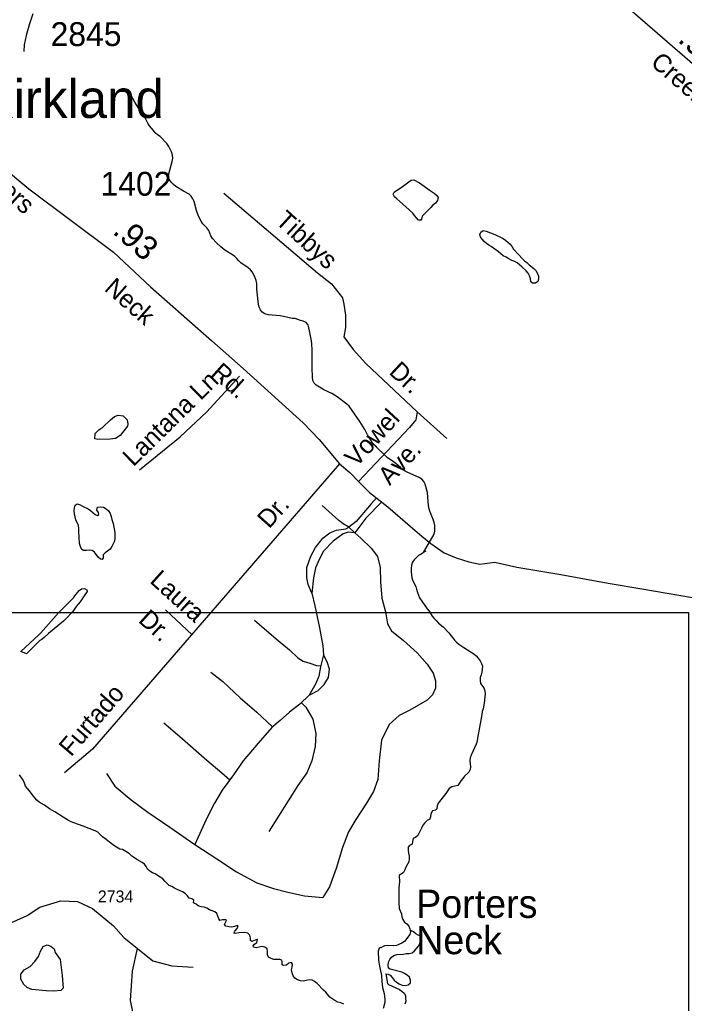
# Model space of a CAD drawing. Extents: x 2290055 to 2389491, y 66597 to 237875.
# Drawn here: x 2366138 to 2369623, y 197876 to 203030 of the extents above; entities that cross this region are included whole.
import ezdxf

# ---------------------------------------------------------------- set-up
doc = ezdxf.new("R2010")
doc.units = 0
for name, color, linetype in [('Exist Civil Demographics Community Label', 7, 'Continuous'), ('Exist Hydrographic Creek Single Shore', 7, 'Continuous'), ('Exist Hydrographic Misc Water Feature Label', 7, 'Continuous'), ('Exist Hydrographic Pond Under 1500 Sq Ft', 7, 'Continuous'), ('Exist Hydrographic River Shore', 7, 'Continuous'), ('Exist Road Non-System Type 51', 7, 'Continuous'), ('Exist Road Non-System Type 51 Label', 7, 'Continuous'), ('Exist Road Secondary Mileage Hundredths English Label', 7, 'Continuous'), ('Exist Road Secondary Type 51 Attributed', 7, 'Continuous'), ('Exist Road Secondary Type 51 Label', 7, 'Continuous'), ('Exist Road Secondary Type 51 Number Label', 7, 'Continuous'), ('Map Preparation Inset Cut Line', 7, 'Continuous')]:
    doc.layers.add(name, color=color, linetype=linetype)

msp = doc.modelspace()

# ---------------------------------------------------------------- linework, layer by layer
at = {"layer": 'Exist Hydrographic Creek Single Shore'}
for points in [[(2368011.5, 200790.7), (2367998.7, 200801.3), (2367988, 200813.4), (2367978.5, 200826.1), (2367962, 200854.2), (2367947.2, 200883.5), (2367938.7, 200896), (2367922, 200924.6), (2367865.2, 201005.7), (2367853.5, 201016.3), (2367803, 201053.1), (2367775.5, 201071.1), (2367733.2, 201090.8), (2367719.5, 201098.6), (2367693.2, 201115.3), (2367682, 201126), (2367675.7, 201140.1), (2367674, 201156.9), (2367672.2, 201206.1), (2367671.2, 201300.2), (2367669.7, 201331.7), (2367668, 201347.8), (2367665, 201364.2), (2367657.5, 201399.3), (2367655, 201414.9), (2367650.7, 201431.2), (2367640, 201442.7), (2367625.2, 201449.7), (2367610.5, 201453.7), (2367596.7, 201459.6), (2367582, 201463.9), (2367566.2, 201464.7), (2367520.5, 201475.1), (2367503.5, 201478), (2367440.2, 201484.4), (2367424, 201488.6), (2367410, 201497.3), (2367400, 201509.6), (2367394.5, 201524.1), (2367390.2, 201539.4), (2367382.2, 201618.2), (2367381, 201648.4), (2367378.2, 201663.6), (2367372, 201678.3), (2367358, 201707), (2367348.7, 201719.7), (2367336.7, 201729.8), (2367323.5, 201738.9), (2367309.5, 201746.7), (2367297.2, 201756.3), (2367286.7, 201766.9), (2367277.2, 201778.8), (2367266, 201788.8), (2367254, 201798.4), (2367213.2, 201823.3), (2367193, 201839.5), (2367170.5, 201861.3), (2367149, 201884.1), (2367140.5, 201897.2), (2367129, 201925.8), (2367119.7, 201939), (2367097.7, 201960.7), (2367089.2, 201973.6), (2367075, 202000.7), (2367064.5, 202031), (2367052.5, 202076.7), (2367046.2, 202091.3), (2367037.7, 202104.7), (2367026, 202115.9), (2366997.5, 202132), (2366956.2, 202156.9), (2366944, 202167), (2366932.7, 202178.3), (2366923.2, 202190.2), (2366918.5, 202205.8), (2366919.7, 202222.8), (2366937.7, 202287.6), (2366940.5, 202303.9), (2366939.2, 202320.7), (2366933.5, 202338), (2366927.5, 202352.2), (2366920, 202366), (2366908.7, 202380.8), (2366873.7, 202417.5), (2366860.7, 202427.1), (2366849, 202437.2), (2366839, 202448.7), (2366818.5, 202474.8), (2366809.2, 202488.4), (2366795.2, 202516.4), (2366786, 202530.2), (2366776.2, 202542.4), (2366742.5, 202597.6), (2366719.7, 202639.7), (2366710.7, 202651.7), (2366706.2, 202663.7)], [(2368256.2, 200237.7), (2368312, 200333.7), (2368315, 200349.4), (2368315.2, 200364.9), (2368314, 200380.6), (2368310.5, 200395.8), (2368306, 200410.5), (2368288.5, 200455.7), (2368284.2, 200471.5), (2368281, 200487.3), (2368280.5, 200503.8), (2368276.2, 200552), (2368265, 200597.2), (2368257.5, 200610.4), (2368246, 200622.2), (2368233.5, 200630.8), (2368173.5, 200657.3), (2368159.5, 200664.6), (2368145.7, 200673.5), (2368134, 200683.1), (2368110.5, 200704.7), (2368085.7, 200722.6), (2368072, 200730.4), (2368064.5, 200736.2), (2367998.7, 200801.3)], [(2368267.5, 200246.1), (2368256.2, 200237.7), (2368242.5, 200230.3), (2368230, 200222.3), (2368218.2, 200212.2), (2368206.7, 200200.3), (2368198.5, 200187.3), (2368192.7, 200171.2), (2368191, 200154.3), (2368191.2, 200137.5), (2368192, 200121), (2368194.7, 200106.3), (2368200, 200090.4), (2368214.5, 200060.4), (2368219.5, 200045.8), (2368224, 200029.3), (2368235, 200000), (2368275, 199943.5), (2368284.7, 199931.3), (2368301, 199904), (2368310.7, 199892.5), (2368322.5, 199881.4), (2368333.5, 199868.6), (2368358.2, 199848.4), (2368390.5, 199815.9), (2368399.5, 199803.1), (2368410, 199791.8), (2368418, 199778.6), (2368429.2, 199768.6), (2368440.7, 199757.2), (2368466.5, 199739.9), (2368506.2, 199716.5), (2368519, 199707.8), (2368532, 199696.6), (2368542.7, 199684.2), (2368552.5, 199671.4), (2368560.2, 199657.3), (2368564.5, 199642.3), (2368560.7, 199612.1), (2368557.7, 199597.2), (2368552.5, 199582.8), (2368552, 199567.3), (2368554.2, 199551.8), (2368572, 199528.6), (2368576.5, 199513.2), (2368579.5, 199497.4), (2368573.5, 199449.6), (2368568.2, 199418.8), (2368563.5, 199404.5), (2368560.5, 199389.5), (2368556.5, 199359), (2368537.7, 199265.9), (2368536, 199249.3), (2368532, 199234.1), (2368505, 199177), (2368499.5, 199161.7), (2368498.2, 199146.3), (2368500.2, 199131.5), (2368501.2, 199116), (2368500.5, 199100.7), (2368493.5, 199086.5), (2368469.7, 199066.7), (2368461.7, 199053.2), (2368451, 199041.6), (2368442.7, 199027.2), (2368434.7, 199017), (2368419, 199014), (2368403.7, 199009.9), (2368390.2, 199000.9), (2368373, 198974.7), (2368332.7, 198925.3), (2368327, 198910.9), (2368325, 198895.2), (2368317.5, 198887.8), (2368302.5, 198884.1), (2368293, 198868.7), (2368292.2, 198853.5), (2368288, 198841.4), (2368274.5, 198833.3), (2368262.2, 198822.5), (2368252, 198810.4), (2368246.2, 198796.9), (2368226.2, 198755.5), (2368214, 198745.5), (2368201.2, 198739.1), (2368197.2, 198724.5), (2368195.2, 198710.2), (2368181.7, 198702.6), (2368175, 198693.4), (2368175, 198677.8), (2368176.5, 198662.2), (2368179.5, 198647.2), (2368180, 198632.1), (2368178, 198617.1), (2368163.5, 198589.5), (2368158, 198575.3), (2368150.5, 198561.2), (2368128.5, 198545), (2368129, 198513.3), (2368126.5, 198480.9)], [(2366936.5, 198487.3), (2366922, 198493.6), (2366910.5, 198503.9), (2366899.5, 198516.2), (2366887.7, 198527.6), (2366874.5, 198537.5), (2366860.5, 198545.2), (2366847.7, 198554), (2366833.5, 198560.1), (2366820.7, 198568.7), (2366808.5, 198579.3), (2366801.5, 198593), (2366792.5, 198605.7), (2366779.7, 198613.8), (2366752.7, 198629.3), (2366739.5, 198637.9), (2366726.2, 198646.7), (2366715, 198657), (2366702.7, 198665.8), (2366677.2, 198682), (2366662.5, 198683.9), (2366637, 198699.7), (2366624, 198708.1), (2366585.2, 198739.8), (2366572.7, 198749), (2366547.2, 198772.4), (2366534, 198780.5), (2366470, 198804.8), (2366421.7, 198821.2), (2366407.2, 198827), (2366393.7, 198834.2), (2366365.5, 198851.3), (2366322.5, 198879), (2366294.5, 198895.6), (2366268.2, 198913.8), (2366240.7, 198930.6), (2366227.5, 198940.8), (2366217, 198952.6), (2366197.7, 198976.9), (2366189.2, 198989.8), (2366168.7, 199014.3), (2366162.5, 199030.3), (2366155.5, 199045.3), (2366136.2, 199072.9)], [(2367837.5, 197871.2), (2367821.2, 197877.9), (2367805.7, 197882.9), (2367791.2, 197891.1), (2367764.7, 197908), (2367743.5, 197935), (2367731.5, 197945.3), (2367697, 197980.3), (2367684.5, 197990.6), (2367671.5, 197998.2), (2367656.2, 197999.5), (2367640.5, 197994.8), (2367625.5, 197992.9), (2367610, 197994.3), (2367594.5, 197999.5), (2367581, 198007), (2367572.5, 198020.5), (2367567, 198035.7), (2367564, 198051.2), (2367567.2, 198065.8), (2367568.5, 198081.5), (2367562.5, 198089.1), (2367549, 198086.1), (2367537.2, 198076.6), (2367521, 198074.8), (2367514, 198078.4), (2367514.2, 198095.1), (2367511.7, 198102.4), (2367501.2, 198105.5), (2367470.2, 198104.9), (2367456, 198110.7), (2367443.2, 198118.5), (2367437.7, 198130.8), (2367438, 198146.9), (2367436.2, 198161.4), (2367424.2, 198170.8), (2367409, 198172.9), (2367378.2, 198167.5), (2367363.5, 198170), (2367361.5, 198177.5), (2367368.5, 198185.8), (2367380.7, 198195.2), (2367385.2, 198209.7), (2367382.2, 198211.3), (2367355.5, 198200.8), (2367348.7, 198204.4), (2367348, 198219.4), (2367344, 198234), (2367334, 198244.2), (2367318.7, 198247.4), (2367287.2, 198245.6), (2367271.7, 198242.5), (2367261.5, 198244.3), (2367266, 198254.5), (2367276.7, 198265.6), (2367283.2, 198277.8), (2367280, 198283.5), (2367264.7, 198278.6), (2367249.5, 198275.5), (2367234.2, 198277), (2367219.5, 198280.9), (2367211.5, 198288.3), (2367223, 198310.3), (2367217.7, 198313.5), (2367202, 198313), (2367186.7, 198310.6), (2367182, 198318.2), (2367177, 198333), (2367171, 198347), (2367162, 198355), (2367147, 198359.9), (2367132.5, 198365.7), (2367119, 198373.8), (2367104.7, 198379.4), (2367089.7, 198381.8), (2367074.7, 198386.4), (2367062.5, 198395.4), (2367049.5, 198403.1), (2367050.7, 198417.3), (2367041, 198423), (2367027, 198427.4), (2367017.2, 198439.5), (2367005.2, 198451.3), (2366991.7, 198460.1), (2366963, 198472), (2366949.2, 198478.8), (2366936.5, 198487.3)], [(2368126.5, 198480.9), (2368125.2, 198435.4), (2368125.7, 198404.1), (2368128, 198373.7), (2368139.5, 198344.5), (2368142.2, 198328.8), (2368147.2, 198314.5), (2368155.2, 198301.9), (2368168, 198291.8), (2368178.7, 198280.4), (2368184.5, 198265.9), (2368185.5, 198259.1)]]:
    msp.add_lwpolyline(points, dxfattribs=at)
at = {"layer": 'Exist Hydrographic Pond Under 1500 Sq Ft'}
for points in [[(2368240.7, 201979.9), (2368228.5, 201980), (2368209, 202004.4), (2368198.7, 202015.6), (2368163, 202048.9), (2368115, 202090.7), (2368104, 202102.2), (2368097.2, 202115.3), (2368101.2, 202125.7), (2368113, 202135.7), (2368137.5, 202150.2), (2368163.7, 202170.4), (2368177.7, 202179.7), (2368190.2, 202189.1), (2368205.5, 202190.6), (2368233.7, 202175.9), (2368259, 202158.3), (2368285.2, 202138.6), (2368310.5, 202121.2), (2368323, 202110.7), (2368331.7, 202097.6), (2368328, 202082.2), (2368317.7, 202068.9), (2368304.7, 202058.1), (2368293.2, 202046.9), (2368259.5, 202011.4), (2368247.7, 202000.5), (2368244.5, 201985.7), (2368240.7, 201979.9)], [(2368843.2, 201650), (2368827.7, 201650.3), (2368819, 201657.4), (2368816, 201672.9), (2368810.7, 201687.3), (2368804.2, 201701.2), (2368793.7, 201713.9), (2368770.5, 201736), (2368746.5, 201755.4), (2368733.5, 201762.5), (2368718.2, 201768.9), (2368703.5, 201777.7), (2368688, 201785.2), (2368673.5, 201793.3), (2368649.2, 201814.6), (2368611, 201841.2), (2368597.2, 201849), (2368585, 201858), (2368573.2, 201868.5), (2368562.2, 201879.4), (2368553.7, 201892.5), (2368550.2, 201905.1), (2368556, 201917.3), (2368568, 201925.7), (2368584.2, 201921.7), (2368630, 201904.4), (2368673, 201884), (2368686.2, 201874.8), (2368697.7, 201865.1), (2368709.5, 201853.2), (2368720, 201840.6), (2368727.7, 201827.4), (2368753.2, 201799.9), (2368774.5, 201776.8), (2368785.5, 201766.4), (2368797.5, 201757.4), (2368809.2, 201746.4), (2368834, 201726.8), (2368845.2, 201715.1), (2368853.5, 201701), (2368858.5, 201685.6), (2368859, 201670), (2368855.7, 201658.4), (2368843.2, 201650)], [(2366546.9, 200830.1), (2366531.4, 200833.2), (2366533.6, 200861.4), (2366552.6, 200881.6), (2366573.6, 200894.3), (2366614.1, 200933.5), (2366634.6, 200951.4), (2366653.9, 200957.1), (2366680.4, 200954.7), (2366701.1, 200933), (2366704.6, 200910.6), (2366703.1, 200899.4), (2366665.6, 200851.7), (2366641.1, 200836.3), (2366612.1, 200832.5), (2366546.9, 200830.1)], [(2366570, 200202.2), (2366562, 200202.7), (2366550, 200213.4), (2366530.2, 200239.5), (2366518.5, 200249.5), (2366504.2, 200250.1), (2366488.2, 200248.2), (2366472, 200248.6), (2366463, 200254.3), (2366456.5, 200269.7), (2366452, 200285.8), (2366448.2, 200348.8), (2366448.7, 200363.8), (2366445.5, 200380), (2366433, 200408.9), (2366428, 200424.7), (2366424.7, 200441), (2366423, 200457.1), (2366425.2, 200472.5), (2366429.2, 200487.1), (2366440.2, 200494.1), (2366454.7, 200488.9), (2366468, 200480.3), (2366497, 200467.3), (2366509.5, 200458.8), (2366533, 200437.4), (2366545.5, 200432.2), (2366552.5, 200437.1), (2366550.5, 200447.5), (2366542.7, 200460.7), (2366546.2, 200475.8), (2366561, 200478.4), (2366577.7, 200475.5), (2366592, 200467.3), (2366603, 200455.8), (2366612, 200442.5), (2366617.2, 200426.6), (2366621, 200411.1), (2366627.5, 200389.5), (2366636.7, 200343.9), (2366637.2, 200312.8), (2366634.5, 200297.7), (2366620.7, 200269.2), (2366611.7, 200256.5), (2366599.2, 200245.5), (2366586.5, 200236.5), (2366576, 200226.2), (2366575.5, 200211.2), (2366570, 200202.2)], [(2366243.3, 199776.8), (2366173.8, 199707.8), (2366144.7, 199720.2), (2366238.1, 199806.8), (2366248.3, 199818), (2366341.9, 199921.7), (2366408.8, 199989.6), (2366420.3, 200001.4), (2366426.8, 200011.1), (2366450.1, 200038.6), (2366461.8, 200048.7), (2366477.1, 200049.6), (2366489.3, 200041.9), (2366491.8, 200033.1), (2366476.8, 200011.1), (2366455.3, 199980.5), (2366434.8, 199956.2), (2366415.8, 199930), (2366379.3, 199891.4), (2366367.3, 199879.3), (2366289.6, 199814), (2366266.3, 199792.4), (2366254.3, 199782.6), (2366243.3, 199776.8)], [(2366317, 197940.2), (2366276, 197940.9), (2366201, 197948.9), (2366177.2, 197958.3), (2366159.5, 197974.9), (2366144.5, 198002.8), (2366144.5, 198029.1), (2366161.5, 198051.5), (2366192.5, 198069.5), (2366218.2, 198095.9), (2366236.2, 198121.1), (2366247.7, 198148.8), (2366261.2, 198173.4), (2366282, 198182.1), (2366301.5, 198176), (2366318, 198160.7), (2366324.7, 198141.5), (2366350.7, 198105.4), (2366361.5, 198021.7), (2366366.5, 197954.8), (2366353, 197943.8), (2366317, 197940.2)], [(2366317, 197940.2), (2366276, 197940.9), (2366201, 197948.9), (2366177.2, 197958.3), (2366159.5, 197974.9), (2366144.5, 198002.8), (2366144.5, 198029.1), (2366161.5, 198051.5), (2366192.5, 198069.5), (2366218.2, 198095.9), (2366236.2, 198121.1), (2366247.7, 198148.8), (2366261.2, 198173.4), (2366282, 198182.1), (2366301.5, 198176), (2366318, 198160.7), (2366324.7, 198141.5), (2366350.7, 198105.4), (2366361.5, 198021.7), (2366366.5, 197954.8), (2366353, 197943.8), (2366317, 197940.2)], [(2366317, 197940.2), (2366276, 197940.9), (2366201, 197948.9), (2366177.2, 197958.3), (2366159.5, 197974.9), (2366144.5, 198002.8), (2366144.5, 198029.1), (2366161.5, 198051.5), (2366192.5, 198069.5), (2366218.2, 198095.9), (2366236.2, 198121.1), (2366247.7, 198148.8), (2366261.2, 198173.4), (2366282, 198182.1), (2366301.5, 198176), (2366318, 198160.7), (2366324.7, 198141.5), (2366350.7, 198105.4), (2366361.5, 198021.7), (2366366.5, 197954.8), (2366353, 197943.8), (2366317, 197940.2)]]:
    msp.add_lwpolyline(points, dxfattribs=at)
at = {"layer": 'Exist Hydrographic River Shore'}
for points in [[(2368185.5, 198259.1), (2368187, 198250.5), (2368184.5, 198236.7), (2368155.2, 198199.7), (2368142.5, 198190.7), (2368113.5, 198178.6), (2368098.5, 198177), (2368067, 198178.7), (2368051, 198177.3), (2368036.7, 198170.3), (2368034, 198167.2)], [(2368057.7, 198029.7), (2368069.5, 198028.1), (2368081, 198023.4), (2368091, 198010.5), (2368102.2, 197997.9), (2368114.5, 197986.7), (2368128.2, 197977.5), (2368143.2, 197971.3), (2368159, 197970), (2368175.2, 197972.6), (2368187, 197984), (2368188, 197997.4), (2368181.7, 198012.5), (2368170.5, 198023), (2368156.5, 198031.6), (2368142.2, 198038.4), (2368080, 198055.6), (2368071.7, 198061), (2368070.7, 198076.2), (2368072.5, 198092), (2368078.5, 198106.3), (2368088, 198118.1), (2368100.2, 198127), (2368115.5, 198132.4), (2368148, 198134.1), (2368164.7, 198136.9), (2368180, 198137.8), (2368195.2, 198141.1), (2368208.2, 198150.6), (2368219.2, 198162.8), (2368228.5, 198175.1), (2368235.7, 198189.7), (2368241.5, 198204.7), (2368244.2, 198219.8), (2368242, 198227.4), (2368228, 198233.5), (2368214.7, 198240.8), (2368203.7, 198251.2), (2368185.5, 198259.1)], [(2368034, 198167.2), (2368030.7, 198168.1), (2368023, 198164.5), (2368018.5, 198148.7), (2368020, 198102), (2368025, 198070.1), (2368029, 198054.2), (2368034.7, 198022.6), (2368036.2, 197990.6), (2368041.2, 197959.4), (2368048.5, 197927.3), (2368052, 197896.1), (2368052.2, 197880.9), (2368044.5, 197848.4)], [(2368057.7, 198029.7), (2368066.2, 197980.1), (2368071, 197974.1), (2368129, 197948.1), (2368142, 197939.8), (2368154.5, 197928.8), (2368161, 197916.9), (2368161.7, 197901.7), (2368162, 197886.5), (2368157, 197872.2)]]:
    msp.add_lwpolyline(points, dxfattribs=at)
at = {"layer": 'Exist Road Non-System Type 51'}
msp.add_line((2367864.7, 200370.4), (2367895.3, 200342.2), dxfattribs=at)
for points in [[(2367208.6, 202120.3), (2367699.2, 201703), (2367772.8, 201645.7), (2367830.1, 201572.1), (2367838.2, 201539.3), (2367846.4, 201482), (2367846.4, 201416.6), (2367838.2, 201367.5), (2367887.3, 201302), (2367952.7, 201228.4), (2368222.6, 200974.7), (2368377.9, 200835.6)], [(2367118.6, 200974.7), (2367290.4, 201162.9)], [(2366767, 200672), (2366979.6, 200843.8), (2367118.6, 200974.7)], [(2368222.6, 200974.7), (2368214.4, 200933.8), (2368181.7, 200892.9), (2367915.2, 200610)], [(2367815.5, 200703.3), (2366520.3, 199208.1), (2366372.4, 199083.8)], [(2368008.6, 200524.7), (2367981.5, 200493.2), (2367902.6, 200400.5), (2367864.7, 200370.4)], [(2368036.1, 200503.4), (2367953.1, 200417.8), (2367895.3, 200342.2)], [(2367864.7, 200370.4), (2367834.8, 200388.7), (2367810.6, 200405.3), (2367724.7, 200484.9)], [(2367670.5, 200026), (2367651.1, 200070), (2367644, 200105.9), (2367644, 200159), (2367664, 200219.9), (2367689.3, 200263.7), (2367727.5, 200313.5), (2367765, 200340.7), (2367798.7, 200354.9), (2367847.9, 200362.7), (2367864.7, 200370.4)], [(2367895.3, 200342.2), (2367859.7, 200344.3), (2367834.1, 200336.7), (2367781.8, 200297.9), (2367731.4, 200246.1), (2367708.1, 200202.1), (2367689.9, 200158.1), (2367678.3, 200105), (2367670.5, 200026), (2367684.8, 199958.6), (2367709.6, 199843.2), (2367728.3, 199749.5), (2367731.5, 199702.6), (2367715.8, 199640), (2367706.5, 199590), (2367690.8, 199552.5), (2367656.5, 199489.9), (2367606.5, 199443), (2367553.3, 199402.4), (2367503.3, 199358.6), (2367459.6, 199321.1), (2367387.7, 199239.8), (2367309.6, 199146), (2367259.6, 199074.1), (2367200.2, 198992.8), (2367159.6, 198924), (2367115.8, 198839.6), (2367056.4, 198708.3)], [(2367895.3, 200342.2), (2367926.3, 200313.8), (2367981.2, 200261.7), (2368013.6, 200217.6), (2368028.4, 200159), (2368030.4, 200084.2), (2368037.7, 199999.6), (2368056.5, 199927.7), (2368065.9, 199865.1), (2368087.7, 199827.6), (2368150.2, 199777.6), (2368222.1, 199711.9), (2368275.2, 199652.5), (2368306.5, 199605.6), (2368319, 199565), (2368319, 199527.5), (2368303.4, 199493.1), (2368275.2, 199464.9), (2368184.6, 199411.8), (2368128.4, 199383.6), (2368075.2, 199336.7), (2368034.6, 199255.5), (2368022.1, 199146), (2368015.9, 199049.1), (2367994, 198986.6), (2367956.5, 198924), (2367900.2, 198839.6), (2367862.7, 198774), (2367831.5, 198692.7), (2367797.1, 198583.2), (2367762.7, 198486.3), (2367728.3, 198430)], [(2366903.3, 199938.3), (2367041.9, 199807.7)], [(2367368.9, 199883.9), (2367434.6, 199827.6), (2367493.9, 199777.6), (2367553.3, 199727.6), (2367597.1, 199686.9), (2367625.2, 199668.2), (2367659.6, 199658.8), (2367694, 199646.3), (2367716.9, 199644.4)], [(2367656.5, 199489.9), (2367703.3, 199515), (2367734.6, 199546.2), (2367756.5, 199583.7), (2367762.7, 199627.5), (2367750.2, 199665), (2367731.5, 199702.6)], [(2367140.8, 199611.9), (2367203.3, 199561.9), (2367293.9, 199477.4), (2367381.4, 199402.4), (2367463.9, 199324.8)], [(2367615.4, 199451.4), (2367637.7, 199427.4), (2367675.2, 199364.9), (2367690.8, 199289.8), (2367687.7, 199221.1), (2367669, 199146), (2367644, 199083.5), (2367597.1, 199017.8), (2367443.9, 198777.1)], [(2366894.2, 199346.2), (2366977.3, 199274.2), (2367119.8, 199149.6), (2367198.7, 199083.1), (2367240.4, 199047.8)], [(2366593.9, 199080.4), (2366637.7, 199014.7), (2366722, 198942.8), (2366809.5, 198877.1), (2366925.2, 198799), (2367056.4, 198708.3)], [(2367056.4, 198708.3), (2367172.1, 198633.3), (2367275.2, 198564.5), (2367381.4, 198508.2), (2367468.9, 198476.9), (2367544, 198458.2), (2367631.5, 198439.4), (2367728.3, 198430)], [(2366683.7, 198220.7), (2366835.8, 198097.9), (2366934.9, 198072.5), (2367047.9, 198065.6)], [(2366754.8, 198163.2), (2366728.2, 198044.9), (2366716.6, 197890.4), (2366755.3, 197706.5), (2366857, 197536.2), (2366982.2, 197396.2)]]:
    msp.add_lwpolyline(points, dxfattribs=at)
at = {"layer": 'Exist Road Secondary Type 51 Attributed'}
for points in [[(2367765.9, 204616.4), (2367763.8, 204600.9), (2367761.7, 204583.5), (2367762.2, 204547.2), (2367764.2, 204526.6), (2367766.7, 204510.7), (2367771.4, 204492.1), (2367782.5, 204460.9), (2367789.2, 204444), (2367798.3, 204427.4), (2367812.4, 204404.9), (2367834.5, 204375.7), (2367864.5, 204343.3), (2367920.2, 204292), (2368764.9, 203583.2), (2370370.3, 202190.6)], [(2366206.7, 203060.2), (2366189.1, 203009), (2366172, 202946.6), (2366160.8, 202897.6), (2366159.8, 202863.5)], [(2366038, 202268.5), (2366186.6, 202144.4), (2366630.1, 201812.2), (2366824.1, 201630), (2367145.6, 201347), (2367309, 201202.2), (2367623.8, 200918.5), (2367708.9, 200831), (2367815.5, 200703.3), (2367868.6, 200657.9), (2367915.2, 200610), (2367972.1, 200553), (2368069, 200477.9), (2368184.9, 200376.8), (2368246.8, 200324.4), (2368294.3, 200286.3), (2368363.1, 200237), (2368426.5, 200211.1), (2368493.8, 200189.1), (2368550.8, 200177.5), (2368629.4, 200187.3), (2368744.5, 200161.8), (2368975.9, 200122.6), (2369224.2, 200077.7), (2369411.4, 200045.3), (2369715.8, 199993.5)], [(2365440.4, 198467.6), (2365534.5, 198425.4), (2365665.2, 198368.6), (2365737, 198327), (2365843.2, 198286.6), (2365931.8, 198267.6), (2366020.8, 198273.2), (2366071.5, 198291.6), (2366103.1, 198302.9), (2366176.4, 198335.5), (2366243.5, 198379), (2366352.9, 198412.4), (2366441.9, 198408.7), (2366519.9, 198373.5), (2366630.4, 198282.9), (2366683.7, 198220.7)]]:
    msp.add_lwpolyline(points, dxfattribs=at)
at = {"layer": 'Map Preparation Inset Cut Line'}
msp.add_lwpolyline([(2334313.2, 192135.8), (2334313.2, 208219.9), (2345070.4, 208219.9), (2345070.4, 203348), (2354753, 203348), (2354753, 199924.5), (2369645.2, 199924.5), (2369645.2, 192135.8), (2354753, 192135.8)], close=True, dxfattribs=at)

# ---------------------------------------------------------------- texts
at = {"layer": 'Exist Civil Demographics Community Label'}
msp.add_text('Kirkland', height=200, dxfattribs=at).set_placement((2365927.8, 202515.4))
at = {"layer": 'Exist Hydrographic Misc Water Feature Label'}
for s, p in [('Porters', (2368216.7, 198323.7)), ('Neck', (2368216.7, 198133.4))]:
    msp.add_text(s, height=147.64, dxfattribs=at).set_placement(p)
at = {"layer": 'Exist Road Non-System Type 51 Label'}
for s, rotation, p in [('Tibbys', 317.5826, (2367474.1, 201968)), ('Dr.', 317.1139, (2368069.2, 201178.4)), ('Lantana Ln.', 44.5605, (2366734.5, 200684.3)), ('Vowel', 47.3087, (2367903, 200681.1)), ('Ave.', 47.3087, (2368078, 200585.5)), ('Dr.', 48.1248, (2367445.8, 200359)), ('Laura', 317.9701, (2366815, 200084.1)), ('Dr.', 317.9701, (2366755.3, 199877.5)), ('Furtado', 49.2806, (2366407.1, 199164.2))]:
    msp.add_text(s, height=95, rotation=rotation, dxfattribs=at).set_placement(p)
at = {"layer": 'Exist Road Secondary Mileage Hundredths English Label'}
for s, rotation, p in [('.92', 318.7722, (2369583.6, 202918.5)), ('.93', 318.3058, (2366620.3, 201913.8))]:
    msp.add_text(s, height=125, rotation=rotation, dxfattribs=at).set_placement(p)
at = {"layer": 'Exist Road Secondary Type 51 Label'}
for s, rotation, p in [('Creek', 319.0956, (2369440.8, 202796.6)), ('Porters', 318.0237, (2365858.2, 202279.2)), ('Neck', 318.6905, (2366576.8, 201614.4)), ('Rd.', 318.3058, (2367135.3, 201169.7))]:
    msp.add_text(s, height=95, rotation=rotation, dxfattribs=at).set_placement(p)
at = {"layer": 'Exist Road Secondary Type 51 Number Label'}
for s, height, p in [('2845', 125, (2366300, 202892)), ('1402', 125, (2366561.7, 202107.9)), ('2734', 62.5, (2366547.7, 198404.8))]:
    msp.add_text(s, height=height, dxfattribs=at).set_placement(p)

doc.saveas('drawing.dxf')
